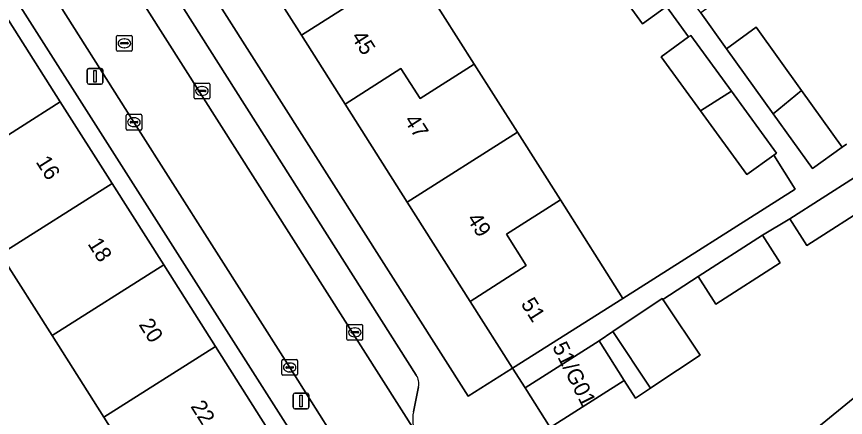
# Model space of a CAD drawing. Extents: x 162344 to 162869, y 381217 to 381818.
# Drawn here: x 162502.3 to 162555.1, y 381573.3 to 381598.8 of the extents above; entities that cross this region are included whole.
import ezdxf

# ---------------------------------------------------------------- set-up
doc = ezdxf.new("R2010")
doc.units = 0
for name, color, linetype in [('IMGEO_Erf', 7, 'Continuous'), ('IMGEO_Kolk', 7, 'Continuous'), ('IMGEO_Lichtmast', 7, 'Continuous'), ('IMGEO_Pand', 7, 'Continuous'), ('IMGEO_Pand_nummerreeks', 7, 'Continuous'), ('IMGEO_Parkeervlak_open', 7, 'Continuous'), ('IMGEO_Rijbaan_lokaal_open', 7, 'Continuous'), ('IMGEO_Rioolput', 7, 'Continuous'), ('IMGEO_Voetpad_open', 7, 'Continuous')]:
    doc.layers.add(name, color=color, linetype=linetype)

msp = doc.modelspace()

# ---------------------------------------------------------------- linework, layer by layer
at = {"layer": 'IMGEO_Erf'}
for points in [[(162509.729, 381614.501), (162506.891, 381618.974), (162504.179, 381623.249), (162500.254, 381629.436), (162496.21, 381635.81), (162493.518, 381640.054), (162490.785, 381644.361), (162486.625, 381650.919), (162483.717, 381649.074), (162500, 381623.471), (162531.035, 381574.671), (162533.863, 381576.458), (162531.166, 381580.71), (162527.169, 381587.01), (162523.206, 381593.256), (162520.428, 381597.636), (162517.63, 381602.045), (162513.719, 381608.21)], [(162500, 381603.428), (162482.857, 381630.326), (162481.918, 381629.814), (162481.958, 381629.752), (162482.007, 381629.783), (162485.338, 381624.533), (162488.628, 381619.345), (162491.92, 381614.157), (162495.211, 381608.969), (162498.502, 381603.78), (162501.793, 381598.593), (162505.084, 381593.404), (162508.375, 381588.216), (162511.667, 381583.028), (162514.958, 381577.839), (162518.25, 381572.651), (162521.79, 381567.07), (162522.773, 381567.696), (162522.094, 381568.761)]]:
    msp.add_lwpolyline(points, close=True, dxfattribs=at)
for points in [[(162527.821, 381628.216), (162530.674, 381624.218), (162533.328, 381620.5), (162531.501, 381619.196), (162533.154, 381616.877), (162534.984, 381618.198), (162537.875, 381614.19), (162540.57, 381610.455), (162538.67, 381609.084), (162540.325, 381606.725), (162542.212, 381608.087), (162545.056, 381604.145), (162547.745, 381600.418), (162545.859, 381599.057), (162547.476, 381596.777), (162549.379, 381598.143), (162552.266, 381594.122), (162554.849, 381590.523), (162555.13, 381590.715)], [(162527.437, 381602.092), (162531.429, 381595.8), (162534.178, 381591.467), (162536.909, 381587.162), (162540.886, 381580.895), (162551.857, 381587.857), (162550.489, 381590.011), (162548.782, 381588.779), (162545.822, 381592.829), (162543.318, 381596.255), (162545.066, 381597.532), (162543.669, 381599.469), (162542.134, 381598.362), (162540.035, 381601.272)], [(162556.907, 381587.02), (162552.601, 381584.271), (162551.524, 381585.958), (162549.776, 381584.918), (162550.906, 381583.156), (162546.803, 381580.525), (162545.673, 381582.287), (162543.432, 381580.838), (162543.544, 381580.67), (162543.621, 381580.554), (162545.799, 381577.287), (162542.929, 381575.374), (162542.647, 381575.186), (162541.696, 381574.552), (162540.977, 381575.683), (162536.254, 381572.675)], [(162511.145, 381568.155), (162507.854, 381573.343), (162504.563, 381578.531), (162501.272, 381583.72)], [(162552.436, 381571.993), (162557.491, 381576.122)]]:
    msp.add_lwpolyline(points, dxfattribs=at)
at = {"layer": 'IMGEO_Kolk'}
for p, q in [((162513.671, 381594.593), (162514.523, 381594.593)), ((162513.596, 381593.667), (162513.596, 381594.519)), ((162513.855, 381594.087), (162513.855, 381594.099)), ((162514.293, 381594.05), (162513.895, 381594.05)), ((162513.898, 381594.136), (162514.296, 381594.136)), ((162514.084, 381594.373), (162514.109, 381594.373)), ((162514.339, 381594.099), (162514.339, 381594.087)), ((162514.597, 381594.519), (162514.597, 381593.667)), ((162514.523, 381593.593), (162513.671, 381593.593)), ((162514.107, 381593.813), (162514.082, 381593.813)), ((162509.27, 381591.681), (162509.27, 381592.533)), ((162509.345, 381592.607), (162510.197, 381592.607)), ((162510.271, 381592.533), (162510.271, 381591.681)), ((162509.529, 381592.101), (162509.529, 381592.113)), ((162509.967, 381592.064), (162509.569, 381592.064)), ((162509.572, 381592.15), (162509.97, 381592.15)), ((162509.758, 381592.387), (162509.783, 381592.387)), ((162510.013, 381592.113), (162510.013, 381592.101)), ((162510.197, 381591.607), (162509.345, 381591.607)), ((162509.781, 381591.827), (162509.756, 381591.827)), ((162523.327, 381578.314), (162523.327, 381579.166)), ((162523.402, 381579.24), (162524.254, 381579.24)), ((162523.586, 381578.734), (162523.586, 381578.746)), ((162523.629, 381578.783), (162524.027, 381578.783)), ((162523.815, 381579.02), (162523.84, 381579.02)), ((162524.07, 381578.746), (162524.07, 381578.734)), ((162524.328, 381579.166), (162524.328, 381578.314)), ((162524.254, 381578.24), (162523.402, 381578.24)), ((162524.024, 381578.697), (162523.626, 381578.697)), ((162523.838, 381578.46), (162523.813, 381578.46)), ((162519.182, 381576.08), (162519.182, 381576.932)), ((162519.257, 381577.006), (162520.109, 381577.006)), ((162519.67, 381576.786), (162519.695, 381576.786)), ((162520.183, 381576.932), (162520.183, 381576.08)), ((162519.441, 381576.5), (162519.441, 381576.512)), ((162519.879, 381576.463), (162519.481, 381576.463)), ((162519.484, 381576.549), (162519.882, 381576.549)), ((162519.693, 381576.226), (162519.668, 381576.226)), ((162519.925, 381576.512), (162519.925, 381576.5)), ((162520.109, 381576.006), (162519.257, 381576.006))]:
    msp.add_line(p, q, dxfattribs=at)
for points in [[(162513.671, 381594.593), (162514.523, 381594.593)], [(162513.596, 381593.667), (162513.596, 381594.519)], [(162514.597, 381594.519), (162514.597, 381593.667)], [(162514.523, 381593.593), (162513.671, 381593.593)], [(162509.27, 381591.681), (162509.27, 381592.533)], [(162509.345, 381592.607), (162510.197, 381592.607)], [(162510.271, 381592.533), (162510.271, 381591.681)], [(162510.197, 381591.607), (162509.345, 381591.607)], [(162523.327, 381578.314), (162523.327, 381579.166)], [(162523.402, 381579.24), (162524.254, 381579.24)], [(162524.328, 381579.166), (162524.328, 381578.314)], [(162524.254, 381578.24), (162523.402, 381578.24)], [(162519.182, 381576.08), (162519.182, 381576.932)], [(162519.257, 381577.006), (162520.109, 381577.006)], [(162520.183, 381576.932), (162520.183, 381576.08)], [(162520.109, 381576.006), (162519.257, 381576.006)]]:
    msp.add_lwpolyline(points, dxfattribs=at)
for centre, radius, start, end in [((162513.673, 381594.517), 0.0765, 91.552, 178.448), ((162513.673, 381594.517), 0.0765, 91.552, 178.448), ((162514.521, 381594.517), 0.0765, 1.552, 88.448), ((162514.521, 381594.517), 0.0765, 1.552, 88.448), ((162513.895, 381594.096), 0.0403, 85.8775, 175.7526), ((162513.892, 381594.086), 0.0366, 178.938, 274.7102), ((162514.296, 381594.093), 0.043, 264.8664, 352.4533), ((162514.3, 381594.098), 0.0386, 1.7309, 96.639), ((162513.673, 381593.669), 0.0765, 181.552, 268.448), ((162513.673, 381593.669), 0.0765, 181.552, 268.448), ((162514.521, 381593.669), 0.0765, 271.552, 358.448), ((162514.521, 381593.669), 0.0765, 271.552, 358.448), ((162509.347, 381592.531), 0.0765, 91.552, 178.448), ((162509.347, 381592.531), 0.0765, 91.552, 178.448), ((162510.195, 381592.531), 0.0765, 1.552, 88.448), ((162510.195, 381592.531), 0.0765, 1.552, 88.448), ((162509.569, 381592.11), 0.0403, 85.8775, 175.7526), ((162509.566, 381592.1), 0.0366, 178.938, 274.7102), ((162509.97, 381592.107), 0.043, 264.8664, 352.4533), ((162509.974, 381592.112), 0.0386, 1.7309, 96.639), ((162509.347, 381591.683), 0.0765, 181.552, 268.448), ((162509.347, 381591.683), 0.0765, 181.552, 268.448), ((162510.195, 381591.683), 0.0765, 271.552, 358.448), ((162510.195, 381591.683), 0.0765, 271.552, 358.448), ((162523.404, 381579.164), 0.0765, 91.552, 178.448), ((162523.404, 381579.164), 0.0765, 91.552, 178.448), ((162523.626, 381578.743), 0.0403, 85.8775, 175.7526), ((162523.623, 381578.733), 0.0366, 178.938, 274.7102), ((162524.027, 381578.74), 0.043, 264.8664, 352.4533), ((162524.031, 381578.745), 0.0386, 1.7309, 96.639), ((162524.252, 381579.164), 0.0765, 1.552, 88.448), ((162524.252, 381579.164), 0.0765, 1.552, 88.448), ((162523.404, 381578.316), 0.0765, 181.552, 268.448), ((162523.404, 381578.316), 0.0765, 181.552, 268.448), ((162524.252, 381578.316), 0.0765, 271.552, 358.448), ((162524.252, 381578.316), 0.0765, 271.552, 358.448), ((162519.259, 381576.93), 0.0765, 91.552, 178.448), ((162519.259, 381576.93), 0.0765, 91.552, 178.448), ((162520.107, 381576.93), 0.0765, 1.552, 88.448), ((162520.107, 381576.93), 0.0765, 1.552, 88.448), ((162519.481, 381576.509), 0.0403, 85.8775, 175.7526), ((162519.478, 381576.499), 0.0366, 178.938, 274.7102), ((162519.882, 381576.506), 0.043, 264.8664, 352.4533), ((162519.886, 381576.511), 0.0386, 1.7309, 96.639), ((162519.259, 381576.082), 0.0765, 181.552, 268.448), ((162519.259, 381576.082), 0.0765, 181.552, 268.448), ((162520.107, 381576.082), 0.0765, 271.552, 358.448), ((162520.107, 381576.082), 0.0765, 271.552, 358.448)]:
    msp.add_arc(centre, radius, start, end, dxfattribs=at)
for centre, major_axis, ratio, start_param, end_param in [((162514.083, 381594.093), (-0.387, 0.002), 0.722429, 4.712389, 7.853982), ((162514.108, 381594.093), (-0.39, 0.002), 0.717154, 1.570796, 4.712389), ((162509.757, 381592.107), (-0.387, 0.002), 0.722429, 4.712389, 7.853982), ((162509.782, 381592.107), (-0.39, 0.002), 0.717154, 1.570796, 4.712389), ((162523.814, 381578.74), (-0.387, 0.002), 0.722429, 4.712389, 7.853982), ((162523.839, 381578.74), (-0.39, 0.002), 0.717154, 1.570796, 4.712389), ((162519.669, 381576.506), (-0.387, 0.002), 0.722429, 4.712389, 7.853982), ((162519.694, 381576.506), (-0.39, 0.002), 0.717154, 1.570796, 4.712389)]:
    msp.add_ellipse(centre, major_axis=major_axis, ratio=ratio, start_param=start_param, end_param=end_param, dxfattribs=at)
at = {"layer": 'IMGEO_Lichtmast'}
for p, q in [((162506.798, 381594.628), (162506.798, 381595.428)), ((162506.798, 381595.428), (162506.798, 381594.628)), ((162506.898, 381595.528), (162507.688, 381595.528)), ((162507.688, 381595.528), (162506.898, 381595.528)), ((162507.788, 381595.428), (162507.788, 381594.628)), ((162507.788, 381594.628), (162507.788, 381595.428)), ((162507.688, 381594.528), (162506.898, 381594.528)), ((162506.898, 381594.528), (162507.688, 381594.528)), ((162519.909, 381573.971), (162519.909, 381574.771)), ((162519.909, 381574.771), (162519.909, 381573.971)), ((162520.009, 381574.871), (162520.799, 381574.871)), ((162520.799, 381574.871), (162520.009, 381574.871)), ((162520.899, 381574.771), (162520.899, 381573.971)), ((162520.899, 381573.971), (162520.899, 381574.771)), ((162520.799, 381573.871), (162520.009, 381573.871)), ((162520.009, 381573.871), (162520.799, 381573.871))]:
    msp.add_line(p, q, dxfattribs=at)
for points in [[(162507.218, 381595.403), (162507.368, 381595.403), (162507.368, 381594.653), (162507.218, 381594.653), (162507.218, 381595.403)], [(162520.329, 381574.746), (162520.479, 381574.746), (162520.479, 381573.996), (162520.329, 381573.996), (162520.329, 381574.746)]]:
    msp.add_lwpolyline(points, dxfattribs=at)
for centre, start, end in [((162506.898, 381595.428), 90, 180), ((162506.898, 381595.428), 90, 180), ((162507.688, 381595.428), 0, 90), ((162507.688, 381595.428), 360, 90), ((162506.898, 381594.628), 180, 270), ((162506.898, 381594.628), 180, 270), ((162507.688, 381594.628), 270, 0), ((162507.688, 381594.628), 270, 0), ((162520.009, 381574.771), 90, 180), ((162520.009, 381574.771), 90, 180), ((162520.799, 381574.771), 0, 90), ((162520.799, 381574.771), 360, 90), ((162520.009, 381573.971), 180, 270), ((162520.009, 381573.971), 180, 270), ((162520.799, 381573.971), 270, 0), ((162520.799, 381573.971), 270, 0)]:
    msp.add_arc(centre, 0.1, start, end, dxfattribs=at)
at = {"layer": 'IMGEO_Pand'}
for points in [[(162523.373, 381608.497), (162519.915, 381606.298), (162521.182, 381604.304), (162517.63, 381602.045), (162520.428, 381597.636), (162527.437, 381602.092)], [(162527.437, 381602.092), (162520.428, 381597.636), (162523.206, 381593.256), (162526.767, 381595.521), (162527.983, 381593.608), (162531.429, 381595.8)], [(162541.878, 381602.444), (162540.035, 381601.272), (162542.134, 381598.362), (162543.669, 381599.469), (162543.902, 381599.637)], [(162501.793, 381598.593), (162500, 381597.458), (162494.689, 381594.096), (162497.981, 381588.907), (162500, 381590.186), (162505.084, 381593.404)], [(162547.476, 381596.777), (162550.444, 381592.644), (162552.266, 381594.122), (162549.379, 381598.143)], [(162545.066, 381597.532), (162543.318, 381596.255), (162545.822, 381592.829), (162547.795, 381594.084), (162545.203, 381597.632)], [(162531.429, 381595.8), (162527.983, 381593.608), (162526.767, 381595.521), (162523.206, 381593.256), (162527.169, 381587.01), (162534.178, 381591.467)], [(162547.795, 381594.084), (162545.822, 381592.829), (162548.782, 381588.779), (162550.489, 381590.011), (162550.674, 381590.145)], [(162552.266, 381594.122), (162550.444, 381592.644), (162552.947, 381589.157), (162554.849, 381590.523)], [(162505.084, 381593.404), (162500, 381590.186), (162497.981, 381588.907), (162501.272, 381583.72), (162508.375, 381588.216)], [(162536.909, 381587.162), (162534.178, 381591.467), (162527.169, 381587.01), (162531.166, 381580.71), (162534.74, 381582.983), (162533.473, 381584.977)], [(162555.632, 381588.581), (162551.524, 381585.958), (162552.601, 381584.271), (162556.907, 381587.02)], [(162508.375, 381588.216), (162501.272, 381583.72), (162504.563, 381578.531), (162511.667, 381583.028)], [(162536.909, 381587.162), (162533.473, 381584.977), (162534.74, 381582.983), (162531.166, 381580.71), (162533.863, 381576.458), (162540.886, 381580.895)], [(162550.906, 381583.156), (162549.776, 381584.918), (162545.673, 381582.287), (162546.803, 381580.525)], [(162511.667, 381583.028), (162504.563, 381578.531), (162507.854, 381573.343), (162514.958, 381577.839)], [(162543.432, 381580.838), (162543.398, 381580.889), (162540.246, 381578.787), (162542.647, 381575.186), (162542.929, 381575.374), (162545.799, 381577.287), (162543.621, 381580.554), (162543.544, 381580.67)], [(162540.246, 381578.787), (162539.372, 381578.205), (162540.977, 381575.683), (162541.696, 381574.552), (162542.647, 381575.186)], [(162540.977, 381575.683), (162539.372, 381578.205), (162534.661, 381575.207), (162536.254, 381572.675)], [(162514.958, 381577.839), (162507.854, 381573.343), (162511.145, 381568.155), (162518.25, 381572.651)], [(162557.491, 381576.122), (162552.436, 381571.993), (162557.253, 381566.096), (162562.308, 381570.225)]]:
    msp.add_lwpolyline(points, close=True, dxfattribs=at)
at = {"layer": 'IMGEO_Parkeervlak_open'}
for points in [[(162527.735, 381576.018), (162510.585, 381603.042)], [(162508.323, 381602.896), (162527.79, 381572.233)], [(162527.569, 381573.684), (162527.883, 381575.272)]]:
    msp.add_lwpolyline(points, dxfattribs=at)
for centre, radius, start, end in [((162526.964, 381575.477), 0.941, 347.399, 35.0436), ((162529.375, 381573.217), 1.865, 165.4943, 211.8258)]:
    msp.add_arc(centre, radius, start, end, dxfattribs=at)
at = {"layer": 'IMGEO_Rijbaan_lokaal_open'}
msp.add_lwpolyline([(162508.323, 381602.896), (162508.241, 381602.992), (162508.054, 381603.286), (162504.221, 381600.859), (162509.771, 381592.107), (162519.683, 381576.506), (162528.482, 381562.594), (162533.548, 381554.605), (162536.173, 381550.404), (162540.033, 381552.852), (162539.912, 381553.029), (162531.859, 381565.804), (162530.041, 381568.705), (162527.79, 381572.233)], close=True, dxfattribs=at)
at = {"layer": 'IMGEO_Rioolput'}
for p, q in [((162508.664, 381596.699), (162508.664, 381597.551)), ((162508.739, 381597.625), (162509.591, 381597.625)), ((162509.152, 381597.405), (162509.177, 381597.405)), ((162509.665, 381597.551), (162509.665, 381596.699)), ((162508.923, 381597.119), (162508.923, 381597.131)), ((162509.361, 381597.082), (162508.963, 381597.082)), ((162508.966, 381597.168), (162509.364, 381597.168)), ((162509.175, 381596.845), (162509.15, 381596.845)), ((162509.407, 381597.131), (162509.407, 381597.119)), ((162509.591, 381596.625), (162508.739, 381596.625))]:
    msp.add_line(p, q, dxfattribs=at)
for points in [[(162508.664, 381596.699), (162508.664, 381597.551)], [(162508.739, 381597.625), (162509.591, 381597.625)], [(162509.665, 381597.551), (162509.665, 381596.699)], [(162509.591, 381596.625), (162508.739, 381596.625)]]:
    msp.add_lwpolyline(points, dxfattribs=at)
for centre, radius, start, end in [((162508.741, 381597.549), 0.0765, 91.552, 178.448), ((162508.741, 381597.549), 0.0765, 91.552, 178.448), ((162509.589, 381597.549), 0.0765, 1.552, 88.448), ((162509.589, 381597.549), 0.0765, 1.552, 88.448), ((162508.741, 381596.701), 0.0765, 181.552, 268.448), ((162508.741, 381596.701), 0.0765, 181.552, 268.448), ((162508.963, 381597.128), 0.0403, 85.8775, 175.7526), ((162508.96, 381597.118), 0.0366, 178.938, 274.7102), ((162509.364, 381597.125), 0.043, 264.8664, 352.4533), ((162509.368, 381597.13), 0.0386, 1.7309, 96.639), ((162509.589, 381596.701), 0.0765, 271.552, 358.448), ((162509.589, 381596.701), 0.0765, 271.552, 358.448)]:
    msp.add_arc(centre, radius, start, end, dxfattribs=at)
for centre, major_axis, ratio, start_param, end_param in [((162509.151, 381597.125), (-0.387, 0.002), 0.722429, 4.712389, 7.853982), ((162509.176, 381597.125), (-0.39, 0.002), 0.717154, 1.570796, 4.712389)]:
    msp.add_ellipse(centre, major_axis=major_axis, ratio=ratio, start_param=start_param, end_param=end_param, dxfattribs=at)
at = {"layer": 'IMGEO_Voetpad_open'}
for points in [[(162472.704, 381650.202), (162472.225, 381650.761), (162464.301, 381660.45), (162461.143, 381664.345), (162453.433, 381673.852), (162452.016, 381672.565), (162460.935, 381661.289), (162471.067, 381648.837), (162472.56, 381646.493), (162481.795, 381631.988), (162482.857, 381630.326), (162500, 381603.428), (162522.094, 381568.761), (162522.773, 381567.696), (162523.584, 381566.423), (162523.028, 381566.054), (162525.538, 381562.087), (162528.355, 381557.526), (162532.073, 381550.22), (162532.638, 381549.091), (162533.893, 381543.857)], [(162536.254, 381572.675), (162534.661, 381575.207), (162533.863, 381576.458), (162531.035, 381574.671), (162500, 381623.471), (162483.717, 381649.074), (162486.625, 381650.919), (162489.805, 381652.936), (162488.804, 381654.132), (162487.93, 381655.177), (162482.537, 381650.933), (162479.032, 381656.467), (162483.97, 381660.263), (162483.121, 381661.563), (162478.205, 381657.739), (162476.197, 381660.891)], [(162536.173, 381550.404), (162533.548, 381554.605), (162528.482, 381562.594), (162519.683, 381576.506), (162509.771, 381592.107), (162504.221, 381600.859), (162502.811, 381603.082), (162500.464, 381606.783), (162491.687, 381620.613), (162482.235, 381635.536), (162480.538, 381638.212), (162479.529, 381637.56), (162475.997, 381643.106), (162473.959, 381646.306)], [(162555.13, 381590.715), (162554.849, 381590.523), (162552.947, 381589.157), (162550.444, 381592.644), (162547.476, 381596.777), (162545.859, 381599.057), (162543.247, 381602.676), (162540.325, 381606.725), (162538.67, 381609.084), (162536.054, 381612.711), (162533.084, 381616.827), (162533.154, 381616.877), (162531.501, 381619.196), (162531.45, 381619.16), (162528.879, 381622.762), (162525.943, 381626.876)], [(162510.585, 381603.042), (162527.735, 381576.018)], [(162543.669, 381599.469), (162545.066, 381597.532), (162545.203, 381597.632), (162547.795, 381594.084), (162550.674, 381590.145), (162550.489, 381590.011), (162551.857, 381587.857), (162540.886, 381580.895), (162533.863, 381576.458), (162534.661, 381575.207), (162539.372, 381578.205), (162540.246, 381578.787), (162543.398, 381580.889), (162543.432, 381580.838), (162545.673, 381582.287), (162549.776, 381584.918), (162551.524, 381585.958), (162555.632, 381588.581)], [(162527.883, 381575.272), (162527.569, 381573.684)]]:
    msp.add_lwpolyline(points, dxfattribs=at)
for centre, radius, start, end in [((162526.964, 381575.477), 0.941, 347.399, 35.0436), ((162529.375, 381573.217), 1.865, 165.4943, 211.8258)]:
    msp.add_arc(centre, radius, start, end, dxfattribs=at)

# ---------------------------------------------------------------- texts
at = {"layer": 'IMGEO_Pand_nummerreeks'}
for s, rotation, p in [('45', 302.4521, (162523.565, 381597.536)), ('47', 302.4464, (162526.941, 381592.227)), ('16', 302.3318, (162503.496, 381589.587)), ('49', 302.4521, (162530.927, 381585.957)), ('18', 302.3318, (162506.797, 381584.371)), ('51', 302.4521, (162534.366, 381580.55)), ('20', 302.3318, (162510.048, 381579.236)), ('51/G01', 296.5678, (162536.373, 381577.828)), ('22', 302.3318, (162513.344, 381574.028))]:
    msp.add_text(s, height=1, rotation=rotation, dxfattribs=at).set_placement(p)

doc.saveas('drawing.dxf')
